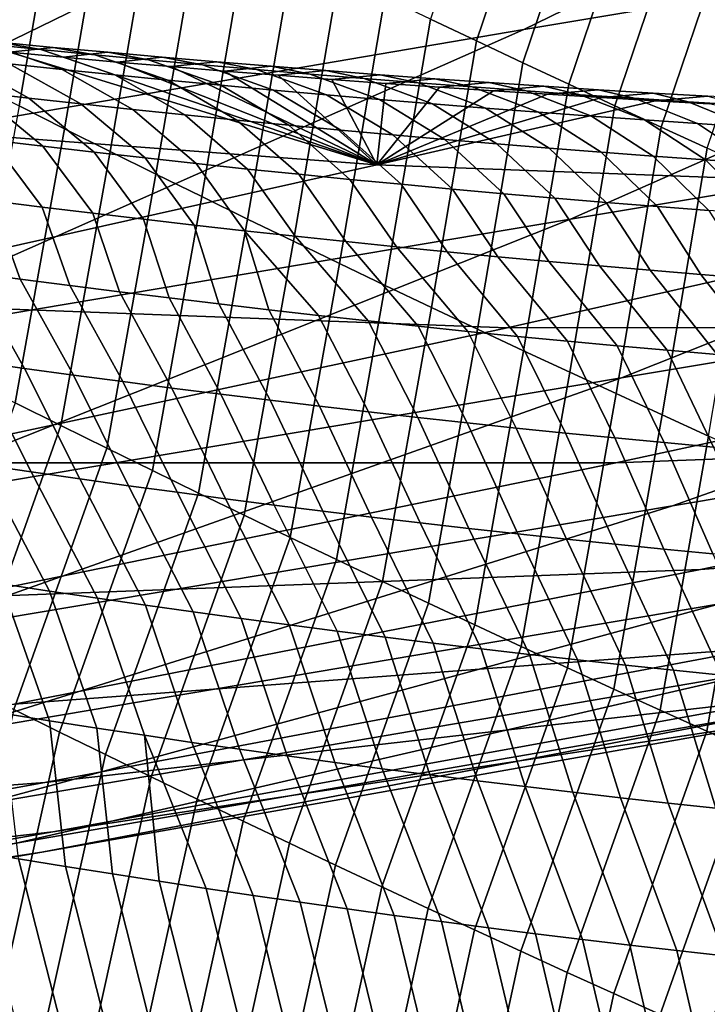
# Model space of a CAD drawing. Header units: metres. Extents: x -240 to 45, y -77 to 27.
# Tile 804 of 1056: x 13.817 to 14.649, y -25.258 to -24.067. Entities that reach past the tile are written whole.
import ezdxf

# ---------------------------------------------------------------- set-up
doc = ezdxf.new("R2010")
doc.units = ezdxf.units.M
doc.layers.add('solid_102011X2', color=7, linetype='CONTINUOUS')

msp = doc.modelspace()

# ---------------------------------------------------------------- linework, layer by layer
at = {"layer": 'solid_102011X2'}
for points in [[(16.201685, -23.508318, 18.24148), (15.349802, -23.924364, 18.444128), (14.42698, -24.078627, 14.25671), (15.284562, -23.65987, 14.05393)], [(15.284562, -23.65987, 14.05393), (14.42698, -24.078627, 14.25671), (13.516453, -24.233826, 10.08113), (14.380032, -23.812305, 9.87928)], [(14.314346, -24.065895, 122.12561), (14.369948, -24.092339, 122.138458), (14.467831, -23.802418, 122.374657), (14.412124, -23.776134, 122.362389)], [(16.279629, -23.77096, 22.644175), (15.418939, -24.151886, 22.849031), (14.483618, -24.307751, 18.650181), (15.349802, -23.924364, 18.444128)], [(14.369948, -24.092339, 122.138458), (14.425611, -24.118626, 122.151176), (14.523595, -23.828543, 122.386787), (14.467831, -23.802418, 122.374657)], [(14.380032, -23.812305, 9.87928), (13.516453, -24.233826, 10.08113), (12.623458, -24.390039, 5.916644), (13.493333, -23.965696, 5.716805)], [(13.761601, -24.143005, 121.788292), (13.816651, -24.170845, 121.802849), (13.871818, -23.848824, 122.018059), (13.816796, -23.821009, 122.004028)], [(14.425611, -24.118626, 122.151176), (14.481336, -24.144756, 122.163757), (14.579416, -23.854507, 122.398788), (14.523595, -23.828543, 122.386787)], [(13.816651, -24.170845, 121.802849), (13.871771, -24.198536, 121.817268), (13.926907, -23.876488, 122.03196), (13.871818, -23.848824, 122.018059)], [(14.481336, -24.144756, 122.163757), (14.53712, -24.170729, 122.176208), (14.635295, -23.880312, 122.41066), (14.579416, -23.854507, 122.398788)], [(13.871771, -24.198536, 121.817268), (13.92696, -24.226078, 121.831558), (13.98206, -23.904003, 122.045731), (13.926907, -23.876488, 122.03196)], [(14.53712, -24.170729, 122.176208), (14.592964, -24.196543, 122.188522), (14.691229, -23.905956, 122.422401), (14.635295, -23.880312, 122.41066)], [(13.92696, -24.226078, 121.831558), (13.982219, -24.253471, 121.845711), (14.037281, -23.931368, 122.059372), (13.98206, -23.904003, 122.045731)], [(14.592964, -24.196543, 122.188522), (14.648868, -24.222198, 122.200699), (14.747218, -23.931438, 122.434006), (14.691229, -23.905956, 122.422401)], [(15.349802, -23.924364, 18.444128), (14.483618, -24.307751, 18.650181), (13.555003, -24.464521, 14.462894), (14.42698, -24.078627, 14.25671)], [(13.982219, -24.253471, 121.845711), (14.037546, -24.280716, 121.859734), (14.092566, -23.95858, 122.072884), (14.037281, -23.931368, 122.059372)], [(14.037546, -24.280716, 121.859734), (14.092941, -24.30781, 121.873627), (14.147917, -23.98564, 122.086258), (14.092566, -23.95858, 122.072884)], [(14.092941, -24.30781, 121.873627), (14.148404, -24.334753, 121.887375), (14.20333, -24.012545, 122.09951), (14.147917, -23.98564, 122.086258)], [(16.355679, -23.996843, 27.060255), (15.487211, -24.342546, 27.265949), (14.545197, -24.499802, 23.056997), (15.418939, -24.151886, 22.849031)], [(14.148404, -24.334753, 121.887375), (14.203934, -24.361544, 121.900993), (14.258807, -24.039297, 122.112625), (14.20333, -24.012545, 122.09951)], [(14.203934, -24.361544, 121.900993), (14.259529, -24.388182, 121.914482), (14.314346, -24.065895, 122.12561), (14.258807, -24.039297, 122.112625)], [(14.259529, -24.388182, 121.914482), (14.31519, -24.414667, 121.927826), (14.369948, -24.092339, 122.138458), (14.314346, -24.065895, 122.12561)], [(14.42698, -24.078627, 14.25671), (13.555003, -24.464521, 14.462894), (12.638376, -24.62228, 10.286369), (13.516453, -24.233826, 10.08113)], [(13.792289, -24.093857, 74.157677), (13.842983, -24.102697, 74.535233), (13.777891, -24.096136, 74.547241), (13.726517, -24.087456, 74.169739)], [(13.805286, -24.106062, 73.817635), (13.740387, -24.099901, 73.833191), (13.365938, -24.176193, 71.796967), (14.249256, -24.242279, 71.649574)], [(13.712822, -24.089376, 74.559372), (13.777891, -24.096136, 74.547241), (13.868718, -24.126917, 74.916504), (13.804827, -24.120176, 74.928413)], [(13.792289, -24.093857, 74.157677), (13.740387, -24.099901, 73.833191), (13.805286, -24.106062, 73.817635), (13.858085, -24.100061, 74.145729)], [(13.777891, -24.096136, 74.547241), (13.842983, -24.102697, 74.535233), (13.932631, -24.133459, 74.904716), (13.868718, -24.126917, 74.916504)], [(13.858085, -24.100061, 74.145729), (13.908099, -24.109058, 74.523346), (13.842983, -24.102697, 74.535233), (13.792289, -24.093857, 74.157677)], [(13.858085, -24.100061, 74.145729), (13.805286, -24.106062, 73.817635), (13.870194, -24.112022, 73.802345), (13.923903, -24.106071, 74.133911)], [(13.923903, -24.106071, 74.133911), (13.973237, -24.115221, 74.511581), (13.908099, -24.109058, 74.523346), (13.858085, -24.100061, 74.145729)], [(14.31519, -24.414667, 121.927826), (14.370916, -24.440998, 121.941032), (14.425611, -24.118626, 122.151176), (14.369948, -24.092339, 122.138458)], [(13.677111, -24.106098, 74.952591), (13.740958, -24.113235, 74.940445), (13.828665, -24.161591, 75.308495), (13.765897, -24.154453, 75.32045)], [(13.870194, -24.112022, 73.802345), (13.805286, -24.106062, 73.817635), (14.249256, -24.242279, 71.649574)], [(13.842983, -24.102697, 74.535233), (13.908099, -24.109058, 74.523346), (13.996566, -24.139803, 74.893044), (13.932631, -24.133459, 74.904716)], [(13.923903, -24.106071, 74.133911), (13.870194, -24.112022, 73.802345), (13.935115, -24.117785, 73.787331), (13.989745, -24.111885, 74.122215)], [(13.935115, -24.117785, 73.787331), (13.870194, -24.112022, 73.802345), (14.249256, -24.242279, 71.649574)], [(13.908099, -24.109058, 74.523346), (13.973237, -24.115221, 74.511581), (14.060522, -24.145948, 74.881485), (13.996566, -24.139803, 74.893044)], [(13.989745, -24.111885, 74.122215), (14.038397, -24.121185, 74.499939), (13.973237, -24.115221, 74.511581), (13.923903, -24.106071, 74.133911)], [(13.989745, -24.111885, 74.122215), (13.935115, -24.117785, 73.787331), (14.000054, -24.123352, 73.772583), (14.055611, -24.117502, 74.110641)], [(14.055611, -24.117502, 74.110641), (14.10358, -24.126949, 74.488411), (14.038397, -24.121185, 74.499939), (13.989745, -24.111885, 74.122215)], [(13.740958, -24.113235, 74.940445), (13.804827, -24.120176, 74.928413), (13.891453, -24.168528, 75.296654), (13.828665, -24.161591, 75.308495)], [(13.804827, -24.120176, 74.928413), (13.868718, -24.126917, 74.916504), (13.954263, -24.175266, 75.284935), (13.891453, -24.168528, 75.296654)], [(14.000054, -24.123352, 73.772583), (13.935115, -24.117785, 73.787331), (14.249256, -24.242279, 71.649574)], [(13.973237, -24.115221, 74.511581), (14.038397, -24.121185, 74.499939), (14.124499, -24.151894, 74.870056), (14.060522, -24.145948, 74.881485)], [(14.055611, -24.117502, 74.110641), (14.000054, -24.123352, 73.772583), (14.065017, -24.128721, 73.758102), (14.121498, -24.122925, 74.09919)], [(14.065017, -24.128721, 73.758102), (14.000054, -24.123352, 73.772583), (14.249256, -24.242279, 71.649574)], [(14.038397, -24.121185, 74.499939), (14.10358, -24.126949, 74.488411), (14.188498, -24.157642, 74.858742), (14.124499, -24.151894, 74.870056)], [(14.121498, -24.122925, 74.09919), (14.168783, -24.132515, 74.477013), (14.10358, -24.126949, 74.488411), (14.055611, -24.117502, 74.110641)], [(14.121498, -24.122925, 74.09919), (14.065017, -24.128721, 73.758102), (14.130008, -24.133898, 73.743881), (14.187408, -24.128149, 74.08786)], [(14.187408, -24.128149, 74.08786), (14.23401, -24.13788, 74.465736), (14.168783, -24.132515, 74.477013), (14.121498, -24.122925, 74.09919)], [(14.370916, -24.440998, 121.941032), (14.426707, -24.467175, 121.954109), (14.481336, -24.144756, 122.163757), (14.425611, -24.118626, 122.151176)], [(13.868718, -24.126917, 74.916504), (13.932631, -24.133459, 74.904716), (14.017093, -24.181807, 75.273323), (13.954263, -24.175266, 75.284935)], [(13.932631, -24.133459, 74.904716), (13.996566, -24.139803, 74.893044), (14.079944, -24.188148, 75.261841), (14.017093, -24.181807, 75.273323)], [(14.130008, -24.133898, 73.743881), (14.065017, -24.128721, 73.758102), (14.249256, -24.242279, 71.649574)], [(14.10358, -24.126949, 74.488411), (14.168783, -24.132515, 74.477013), (14.252518, -24.163191, 74.847542), (14.188498, -24.157642, 74.858742)], [(14.187408, -24.128149, 74.08786), (14.130008, -24.133898, 73.743881), (14.195031, -24.138878, 73.729927), (14.253341, -24.133179, 74.076653)], [(14.195031, -24.138878, 73.729927), (14.130008, -24.133898, 73.743881), (14.249256, -24.242279, 71.649574)], [(14.168783, -24.132515, 74.477013), (14.23401, -24.13788, 74.465736), (14.316558, -24.168539, 74.836472), (14.252518, -24.163191, 74.847542)], [(14.253341, -24.133179, 74.076653), (14.299258, -24.143047, 74.454575), (14.23401, -24.13788, 74.465736), (14.187408, -24.128149, 74.08786)], [(14.253341, -24.133179, 74.076653), (14.195031, -24.138878, 73.729927), (14.260092, -24.143665, 73.716232), (14.319296, -24.138012, 74.065575)], [(14.319296, -24.138012, 74.065575), (14.364528, -24.148016, 74.443542), (14.299258, -24.143047, 74.454575), (14.253341, -24.133179, 74.076653)], [(13.765897, -24.154453, 75.32045), (13.845444, -24.219793, 75.687408), (13.783633, -24.212425, 75.699333), (13.703151, -24.14712, 75.33252)], [(13.996566, -24.139803, 74.893044), (14.060522, -24.145948, 74.881485), (14.142816, -24.19429, 75.250465), (14.079944, -24.188148, 75.261841)], [(14.060522, -24.145948, 74.881485), (14.124499, -24.151894, 74.870056), (14.205709, -24.200233, 75.239212), (14.142816, -24.19429, 75.250465)], [(14.260092, -24.143665, 73.716232), (14.195031, -24.138878, 73.729927), (14.249256, -24.242279, 71.649574)], [(14.23401, -24.13788, 74.465736), (14.299258, -24.143047, 74.454575), (14.380619, -24.173689, 74.825516), (14.316558, -24.168539, 74.836472)], [(14.325195, -24.148258, 73.702789), (14.260092, -24.143665, 73.716232), (14.249256, -24.242279, 71.649574)], [(14.390347, -24.152658, 73.689606), (14.325195, -24.148258, 73.702789), (14.249256, -24.242279, 71.649574)], [(14.319296, -24.138012, 74.065575), (14.260092, -24.143665, 73.716232), (14.325195, -24.148258, 73.702789), (14.385273, -24.142649, 74.054619)], [(14.299258, -24.143047, 74.454575), (14.364528, -24.148016, 74.443542), (14.444702, -24.17864, 74.814674), (14.380619, -24.173689, 74.825516)], [(14.385273, -24.142649, 74.054619), (14.42982, -24.152784, 74.432632), (14.364528, -24.148016, 74.443542), (14.319296, -24.138012, 74.065575)], [(14.385273, -24.142649, 74.054619), (14.325195, -24.148258, 73.702789), (14.390347, -24.152658, 73.689606), (14.451273, -24.147089, 74.043785)], [(14.364528, -24.148016, 74.443542), (14.42982, -24.152784, 74.432632), (14.508805, -24.183392, 74.803963), (14.444702, -24.17864, 74.814674)], [(14.451273, -24.147089, 74.043785), (14.495133, -24.157352, 74.421844), (14.42982, -24.152784, 74.432632), (14.385273, -24.142649, 74.054619)], [(14.451273, -24.147089, 74.043785), (14.390347, -24.152658, 73.689606), (14.455549, -24.156868, 73.676682), (14.517296, -24.151335, 74.033073)], [(14.426707, -24.467175, 121.954109), (14.482562, -24.493196, 121.967049), (14.53712, -24.170729, 122.176208), (14.481336, -24.144756, 122.163757)], [(14.517296, -24.151335, 74.033073), (14.560469, -24.161722, 74.411179), (14.495133, -24.157352, 74.421844), (14.451273, -24.147089, 74.043785)], [(15.418939, -24.151886, 22.849031), (14.545197, -24.499802, 23.056997), (13.604301, -24.657915, 18.859358), (14.483618, -24.307751, 18.650181)], [(13.828665, -24.161591, 75.308495), (13.907275, -24.226961, 75.675591), (13.845444, -24.219793, 75.687408), (13.765897, -24.154453, 75.32045)], [(14.124499, -24.151894, 74.870056), (14.188498, -24.157642, 74.858742), (14.26862, -24.205978, 75.228073), (14.205709, -24.200233, 75.239212)], [(14.188498, -24.157642, 74.858742), (14.252518, -24.163191, 74.847542), (14.331553, -24.211523, 75.217056), (14.26862, -24.205978, 75.228073)], [(14.455549, -24.156868, 73.676682), (14.390347, -24.152658, 73.689606), (14.249256, -24.242279, 71.649574)], [(14.520768, -24.160881, 73.664017), (14.455549, -24.156868, 73.676682), (14.249256, -24.242279, 71.649574)], [(14.42982, -24.152784, 74.432632), (14.495133, -24.157352, 74.421844), (14.572928, -24.187944, 74.793365), (14.508805, -24.183392, 74.803963)], [(14.517296, -24.151335, 74.033073), (14.455549, -24.156868, 73.676682), (14.520768, -24.160881, 73.664017), (14.583342, -24.155382, 74.022484)], [(14.495133, -24.157352, 74.421844), (14.560469, -24.161722, 74.411179), (14.637074, -24.192299, 74.78289), (14.572928, -24.187944, 74.793365)], [(14.583342, -24.155382, 74.022484), (14.625826, -24.165894, 74.400642), (14.560469, -24.161722, 74.411179), (14.517296, -24.151335, 74.033073)], [(14.583342, -24.155382, 74.022484), (14.520768, -24.160881, 73.664017), (14.585993, -24.164698, 73.651619), (14.649409, -24.159235, 74.012024)], [(14.649409, -24.159235, 74.012024), (14.691206, -24.169865, 74.390221), (14.625826, -24.165894, 74.400642), (14.583342, -24.155382, 74.022484)], [(14.649409, -24.159235, 74.012024), (14.585993, -24.164698, 73.651619), (14.651227, -24.168322, 73.639488), (14.715501, -24.162891, 74.001686)], [(13.756853, -24.502323, 121.603241), (13.812035, -24.530014, 121.618187), (13.871771, -24.198536, 121.817268), (13.816651, -24.170845, 121.802849)], [(13.891453, -24.168528, 75.296654), (13.969127, -24.233929, 75.663895), (13.907275, -24.226961, 75.675591), (13.828665, -24.161591, 75.308495)], [(13.954263, -24.175266, 75.284935), (14.030998, -24.240698, 75.652313), (13.969127, -24.233929, 75.663895), (13.891453, -24.168528, 75.296654)], [(14.585993, -24.164698, 73.651619), (14.520768, -24.160881, 73.664017), (14.249256, -24.242279, 71.649574)], [(14.651227, -24.168322, 73.639488), (14.585993, -24.164698, 73.651619), (14.249256, -24.242279, 71.649574), (15.134377, -24.275246, 71.501877)], [(14.252518, -24.163191, 74.847542), (14.316558, -24.168539, 74.836472), (14.394506, -24.216869, 75.206154), (14.331553, -24.211523, 75.217056)], [(14.316558, -24.168539, 74.836472), (14.380619, -24.173689, 74.825516), (14.457479, -24.222015, 75.195374), (14.394506, -24.216869, 75.206154)], [(14.482562, -24.493196, 121.967049), (14.53848, -24.51906, 121.979843), (14.592964, -24.196543, 122.188522), (14.53712, -24.170729, 122.176208)], [(14.560469, -24.161722, 74.411179), (14.625826, -24.165894, 74.400642), (14.70124, -24.196453, 74.772537), (14.637074, -24.192299, 74.78289)], [(14.625826, -24.165894, 74.400642), (14.691206, -24.169865, 74.390221), (14.765427, -24.200409, 74.762306), (14.70124, -24.196453, 74.772537)], [(14.249256, -24.242279, 71.649574), (13.365938, -24.176193, 71.796967), (12.62912, -24.339466, 67.577316), (13.517005, -24.406025, 67.421646)], [(14.017093, -24.181807, 75.273323), (14.09289, -24.247269, 75.640846), (14.030998, -24.240698, 75.652313), (13.954263, -24.175266, 75.284935)], [(14.079944, -24.188148, 75.261841), (14.154802, -24.253639, 75.629501), (14.09289, -24.247269, 75.640846), (14.017093, -24.181807, 75.273323)], [(14.380619, -24.173689, 74.825516), (14.444702, -24.17864, 74.814674), (14.520473, -24.226963, 75.184708), (14.457479, -24.222015, 75.195374)], [(14.444702, -24.17864, 74.814674), (14.508805, -24.183392, 74.803963), (14.583487, -24.23171, 75.174156), (14.520473, -24.226963, 75.184708)], [(14.508805, -24.183392, 74.803963), (14.572928, -24.187944, 74.793365), (14.64652, -24.236259, 75.163727), (14.583487, -24.23171, 75.174156)], [(14.142816, -24.19429, 75.250465), (14.216735, -24.259809, 75.618263), (14.154802, -24.253639, 75.629501), (14.079944, -24.188148, 75.261841)], [(14.205709, -24.200233, 75.239212), (14.278687, -24.265779, 75.607147), (14.216735, -24.259809, 75.618263), (14.142816, -24.19429, 75.250465)], [(14.572928, -24.187944, 74.793365), (14.637074, -24.192299, 74.78289), (14.709574, -24.240608, 75.153419), (14.64652, -24.236259, 75.163727)], [(16.425005, -24.186064, 31.486994), (15.549787, -24.496517, 31.692133), (14.60694, -24.654955, 27.474442), (15.487211, -24.342546, 27.265949)], [(14.637074, -24.192299, 74.78289), (14.70124, -24.196453, 74.772537), (14.772648, -24.244759, 75.143227), (14.709574, -24.240608, 75.153419)], [(13.783633, -24.212425, 75.699333), (13.844733, -24.29327, 76.066406), (13.783609, -24.285585, 76.0784), (13.721844, -24.204861, 75.71138)], [(13.812035, -24.530014, 121.618187), (13.867289, -24.557562, 121.632996), (13.92696, -24.226078, 121.831558), (13.871771, -24.198536, 121.817268)], [(14.26862, -24.205978, 75.228073), (14.340658, -24.271549, 75.596146), (14.278687, -24.265779, 75.607147), (14.205709, -24.200233, 75.239212)], [(14.331553, -24.211523, 75.217056), (14.40265, -24.277121, 75.585258), (14.340658, -24.271549, 75.596146), (14.26862, -24.205978, 75.228073)], [(14.53848, -24.51906, 121.979843), (14.59446, -24.544769, 121.9925), (14.648868, -24.222198, 122.200699), (14.592964, -24.196543, 122.188522)], [(13.845444, -24.219793, 75.687408), (13.905878, -24.300753, 76.054527), (13.844733, -24.29327, 76.066406), (13.783633, -24.212425, 75.699333)], [(13.907275, -24.226961, 75.675591), (13.967043, -24.308035, 76.042763), (13.905878, -24.300753, 76.054527), (13.845444, -24.219793, 75.687408)], [(14.394506, -24.216869, 75.206154), (14.464661, -24.282492, 75.574486), (14.40265, -24.277121, 75.585258), (14.331553, -24.211523, 75.217056)], [(14.457479, -24.222015, 75.195374), (14.526691, -24.287661, 75.563828), (14.464661, -24.282492, 75.574486), (14.394506, -24.216869, 75.206154)], [(13.867289, -24.557562, 121.632996), (13.922616, -24.584961, 121.647667), (13.982219, -24.253471, 121.845711), (13.92696, -24.226078, 121.831558)], [(13.969127, -24.233929, 75.663895), (14.028228, -24.315117, 76.03112), (13.967043, -24.308035, 76.042763), (13.907275, -24.226961, 75.675591)], [(14.520473, -24.226963, 75.184708), (14.588741, -24.292631, 75.553291), (14.526691, -24.287661, 75.563828), (14.457479, -24.222015, 75.195374)], [(14.583487, -24.23171, 75.174156), (14.650811, -24.297401, 75.54287), (14.588741, -24.292631, 75.553291), (14.520473, -24.226963, 75.184708)], [(14.64652, -24.236259, 75.163727), (14.7129, -24.301971, 75.53257), (14.650811, -24.297401, 75.54287), (14.583487, -24.23171, 75.174156)], [(14.59446, -24.544769, 121.9925), (14.650502, -24.570318, 122.005028), (14.704829, -24.247696, 122.212746), (14.648868, -24.222198, 122.200699)], [(15.134377, -24.275246, 71.501877), (14.249256, -24.242279, 71.649574), (13.517005, -24.406025, 67.421646), (14.406706, -24.43924, 67.265656)], [(14.030998, -24.240698, 75.652313), (14.089432, -24.321997, 76.019592), (14.028228, -24.315117, 76.03112), (13.969127, -24.233929, 75.663895)], [(14.09289, -24.247269, 75.640846), (14.150657, -24.328672, 76.008171), (14.089432, -24.321997, 76.019592), (14.030998, -24.240698, 75.652313)], [(14.709574, -24.240608, 75.153419), (14.775009, -24.306341, 75.522377), (14.7129, -24.301971, 75.53257), (14.64652, -24.236259, 75.163727)], [(13.922616, -24.584961, 121.647667), (13.978015, -24.612213, 121.662201), (14.037546, -24.280716, 121.859734), (13.982219, -24.253471, 121.845711)], [(14.154802, -24.253639, 75.629501), (14.211902, -24.33515, 75.996872), (14.150657, -24.328672, 76.008171), (14.09289, -24.247269, 75.640846)], [(14.216735, -24.259809, 75.618263), (14.273166, -24.341423, 75.985687), (14.211902, -24.33515, 75.996872), (14.154802, -24.253639, 75.629501)], [(14.278687, -24.265779, 75.607147), (14.33445, -24.347494, 75.974617), (14.273166, -24.341423, 75.985687), (14.216735, -24.259809, 75.618263)], [(14.340658, -24.271549, 75.596146), (14.395753, -24.353363, 75.963669), (14.33445, -24.347494, 75.974617), (14.278687, -24.265779, 75.607147)], [(13.783609, -24.285585, 76.0784), (13.818066, -24.380415, 76.446518), (13.758034, -24.372381, 76.458549), (13.722507, -24.277699, 76.090508)], [(14.40265, -24.277121, 75.585258), (14.457075, -24.359028, 75.952827), (14.395753, -24.353363, 75.963669), (14.340658, -24.271549, 75.596146)], [(14.464661, -24.282492, 75.574486), (14.518417, -24.364492, 75.942108), (14.457075, -24.359028, 75.952827), (14.40265, -24.277121, 75.585258)], [(16.020094, -24.275076, 71.35408), (15.134377, -24.275246, 71.501877), (14.406706, -24.43924, 67.265656), (15.297004, -24.439095, 67.109558)], [(13.844733, -24.29327, 76.066406), (13.878119, -24.388248, 76.434601), (13.818066, -24.380415, 76.446518), (13.783609, -24.285585, 76.0784)], [(13.978015, -24.612213, 121.662201), (14.033486, -24.639318, 121.676598), (14.092941, -24.30781, 121.873627), (14.037546, -24.280716, 121.859734)], [(14.526691, -24.287661, 75.563828), (14.579779, -24.369755, 75.931503), (14.518417, -24.364492, 75.942108), (14.464661, -24.282492, 75.574486)], [(14.588741, -24.292631, 75.553291), (14.64116, -24.374813, 75.921013), (14.579779, -24.369755, 75.931503), (14.526691, -24.287661, 75.563828)], [(13.905878, -24.300753, 76.054527), (13.938191, -24.395882, 76.422791), (13.878119, -24.388248, 76.434601), (13.844733, -24.29327, 76.066406)], [(13.967043, -24.308035, 76.042763), (13.998284, -24.403315, 76.411102), (13.938191, -24.395882, 76.422791), (13.905878, -24.300753, 76.054527)], [(14.650811, -24.297401, 75.54287), (14.702559, -24.379669, 75.910637), (14.64116, -24.374813, 75.921013), (14.588741, -24.292631, 75.553291)], [(14.483618, -24.307751, 18.650181), (13.604301, -24.657915, 18.859358), (12.669806, -24.816982, 14.672205), (13.555003, -24.464521, 14.462894)], [(14.028228, -24.315117, 76.03112), (14.058397, -24.410547, 76.399521), (13.998284, -24.403315, 76.411102), (13.967043, -24.308035, 76.042763)], [(14.089432, -24.321997, 76.019592), (14.118529, -24.417578, 76.388062), (14.058397, -24.410547, 76.399521), (14.028228, -24.315117, 76.03112)], [(14.033486, -24.639318, 121.676598), (14.089028, -24.666273, 121.690857), (14.148404, -24.334753, 121.887375), (14.092941, -24.30781, 121.873627)], [(14.089432, -24.321997, 76.019592), (14.150657, -24.328672, 76.008171), (14.238852, -24.431038, 76.365471), (14.17868, -24.424408, 76.376709)], [(14.089432, -24.321997, 76.019592), (14.17868, -24.424408, 76.376709), (14.118529, -24.417578, 76.388062)], [(14.089028, -24.666273, 121.690857), (14.144641, -24.693081, 121.704979), (14.203934, -24.361544, 121.900993), (14.148404, -24.334753, 121.887375)], [(14.150657, -24.328672, 76.008171), (14.211902, -24.33515, 75.996872), (14.299042, -24.437464, 76.354355), (14.238852, -24.431038, 76.365471)], [(14.211902, -24.33515, 75.996872), (14.273166, -24.341423, 75.985687), (14.359252, -24.443689, 76.343346), (14.299042, -24.437464, 76.354355)], [(15.487211, -24.342546, 27.265949), (14.60694, -24.654955, 27.474442), (13.659581, -24.814198, 23.26779), (14.545197, -24.499802, 23.056997)], [(14.273166, -24.341423, 75.985687), (14.33445, -24.347494, 75.974617), (14.41948, -24.449713, 76.332451), (14.359252, -24.443689, 76.343346)], [(14.33445, -24.347494, 75.974617), (14.395753, -24.353363, 75.963669), (14.479728, -24.455536, 76.321671), (14.41948, -24.449713, 76.332451)], [(14.144641, -24.693081, 121.704979), (14.200323, -24.719736, 121.718964), (14.259529, -24.388182, 121.914482), (14.203934, -24.361544, 121.900993)], [(14.395753, -24.353363, 75.963669), (14.457075, -24.359028, 75.952827), (14.539995, -24.461155, 76.311005), (14.479728, -24.455536, 76.321671)], [(14.457075, -24.359028, 75.952827), (14.518417, -24.364492, 75.942108), (14.600281, -24.466574, 76.300453), (14.539995, -24.461155, 76.311005)], [(13.758034, -24.372381, 76.458549), (13.823141, -24.488508, 76.815514), (13.763773, -24.480181, 76.827614), (13.698021, -24.364149, 76.470695)], [(13.818066, -24.380415, 76.446518), (13.882529, -24.496634, 76.80352), (13.823141, -24.488508, 76.815514), (13.758034, -24.372381, 76.458549)], [(14.518417, -24.364492, 75.942108), (14.579779, -24.369755, 75.931503), (14.660585, -24.47179, 76.290009), (14.600281, -24.466574, 76.300453)], [(14.579779, -24.369755, 75.931503), (14.64116, -24.374813, 75.921013), (14.720908, -24.476805, 76.279686), (14.660585, -24.47179, 76.290009)], [(13.878119, -24.388248, 76.434601), (13.941937, -24.504557, 76.791649), (13.882529, -24.496634, 76.80352), (13.818066, -24.380415, 76.446518)], [(14.64116, -24.374813, 75.921013), (14.702559, -24.379669, 75.910637), (14.781251, -24.481615, 76.269478), (14.720908, -24.476805, 76.279686)], [(13.938191, -24.395882, 76.422791), (14.001366, -24.512278, 76.779892), (13.941937, -24.504557, 76.791649), (13.878119, -24.388248, 76.434601)], [(13.998284, -24.403315, 76.411102), (14.060814, -24.519796, 76.768242), (14.001366, -24.512278, 76.779892), (13.938191, -24.395882, 76.422791)], [(14.200323, -24.719736, 121.718964), (14.256074, -24.746241, 121.732811), (14.31519, -24.414667, 121.927826), (14.259529, -24.388182, 121.914482)], [(14.406706, -24.43924, 67.265656), (13.517005, -24.406025, 67.421646), (12.749414, -24.569231, 63.200912), (13.643513, -24.602709, 63.036221)], [(14.058397, -24.410547, 76.399521), (14.120282, -24.527111, 76.756706), (14.060814, -24.519796, 76.768242), (13.998284, -24.403315, 76.411102)], [(16.186682, -24.405588, 66.953575), (15.297004, -24.439095, 67.109558), (14.538216, -24.6026, 62.871418), (15.432298, -24.568905, 62.70673)], [(14.118529, -24.417578, 76.388062), (14.17977, -24.534225, 76.745293), (14.120282, -24.527111, 76.756706), (14.058397, -24.410547, 76.399521)], [(14.17868, -24.424408, 76.376709), (14.239277, -24.541136, 76.733986), (14.17977, -24.534225, 76.745293), (14.118529, -24.417578, 76.388062)], [(14.256074, -24.746241, 121.732811), (14.311894, -24.772594, 121.746513), (14.370916, -24.440998, 121.941032), (14.31519, -24.414667, 121.927826)], [(14.238852, -24.431038, 76.365471), (14.298803, -24.547842, 76.722794), (14.239277, -24.541136, 76.733986), (14.17868, -24.424408, 76.376709)], [(14.299042, -24.437464, 76.354355), (14.358349, -24.554346, 76.711716), (14.298803, -24.547842, 76.722794), (14.238852, -24.431038, 76.365471)], [(15.297004, -24.439095, 67.109558), (14.406706, -24.43924, 67.265656), (13.643513, -24.602709, 63.036221), (14.538216, -24.6026, 62.871418)], [(14.359252, -24.443689, 76.343346), (14.417913, -24.560646, 76.70076), (14.358349, -24.554346, 76.711716), (14.299042, -24.437464, 76.354355)], [(14.311894, -24.772594, 121.746513), (14.367782, -24.798794, 121.760078), (14.426707, -24.467175, 121.954109), (14.370916, -24.440998, 121.941032)], [(14.41948, -24.449713, 76.332451), (14.477497, -24.566742, 76.689911), (14.417913, -24.560646, 76.70076), (14.359252, -24.443689, 76.343346)], [(14.479728, -24.455536, 76.321671), (14.5371, -24.572634, 76.679169), (14.477497, -24.566742, 76.689911), (14.41948, -24.449713, 76.332451)], [(14.539995, -24.461155, 76.311005), (14.596722, -24.578323, 76.668549), (14.5371, -24.572634, 76.679169), (14.479728, -24.455536, 76.321671)], [(14.367782, -24.798794, 121.760078), (14.423738, -24.824841, 121.773506), (14.482562, -24.493196, 121.967049), (14.426707, -24.467175, 121.954109)], [(14.600281, -24.466574, 76.300453), (14.656363, -24.583807, 76.658043), (14.596722, -24.578323, 76.668549), (14.539995, -24.461155, 76.311005)], [(14.660585, -24.47179, 76.290009), (14.716022, -24.589088, 76.647652), (14.656363, -24.583807, 76.658043), (14.600281, -24.466574, 76.300453)], [(13.763773, -24.480181, 76.827614), (13.831438, -24.613848, 77.178116), (13.772737, -24.605247, 77.190292), (13.704426, -24.471653, 76.839828)], [(13.823141, -24.488508, 76.815514), (13.890161, -24.622246, 77.166061), (13.831438, -24.613848, 77.178116), (13.763773, -24.480181, 76.827614)], [(13.882529, -24.496634, 76.80352), (13.948903, -24.63044, 77.154121), (13.890161, -24.622246, 77.166061), (13.823141, -24.488508, 76.815514)], [(14.423738, -24.824841, 121.773506), (14.479759, -24.850735, 121.786789), (14.53848, -24.51906, 121.979843), (14.482562, -24.493196, 121.967049)], [(14.545197, -24.499802, 23.056997), (13.659581, -24.814198, 23.26779), (12.713037, -24.974339, 19.071377), (13.604301, -24.657915, 18.859358)], [(15.549787, -24.496517, 31.692133), (14.664003, -24.773413, 31.89975), (13.716043, -24.933575, 27.685452), (14.60694, -24.654955, 27.474442)], [(13.941937, -24.504557, 76.791649), (14.007666, -24.63843, 77.142288), (13.948903, -24.63044, 77.154121), (13.882529, -24.496634, 76.80352)], [(14.001366, -24.512278, 76.779892), (14.066448, -24.646217, 77.130577), (14.007666, -24.63843, 77.142288), (13.941937, -24.504557, 76.791649)], [(16.324537, -24.501642, 62.542381), (15.432298, -24.568905, 62.70673), (14.640703, -24.731928, 58.466248), (15.537159, -24.664265, 58.292751)], [(14.060814, -24.519796, 76.768242), (14.125252, -24.653799, 77.11898), (14.066448, -24.646217, 77.130577), (14.001366, -24.512278, 76.779892)], [(14.120282, -24.527111, 76.756706), (14.184074, -24.661179, 77.107491), (14.125252, -24.653799, 77.11898), (14.060814, -24.519796, 76.768242)], [(14.17977, -24.534225, 76.745293), (14.242916, -24.668352, 77.096123), (14.184074, -24.661179, 77.107491), (14.120282, -24.527111, 76.756706)], [(14.479759, -24.850735, 121.786789), (14.535848, -24.876472, 121.799934), (14.59446, -24.544769, 121.9925), (14.53848, -24.51906, 121.979843)], [(13.69972, -24.846111, 121.421768), (13.754935, -24.873728, 121.437195), (13.867289, -24.557562, 121.632996), (13.812035, -24.530014, 121.618187)], [(14.239277, -24.541136, 76.733986), (14.301778, -24.675322, 77.084862), (14.242916, -24.668352, 77.096123), (14.17977, -24.534225, 76.745293)], [(14.298803, -24.547842, 76.722794), (14.36066, -24.682087, 77.073723), (14.301778, -24.675322, 77.084862), (14.239277, -24.541136, 76.733986)], [(14.358349, -24.554346, 76.711716), (14.41956, -24.688646, 77.062691), (14.36066, -24.682087, 77.073723), (14.298803, -24.547842, 76.722794)], [(14.535848, -24.876472, 121.799934), (14.592002, -24.902056, 121.812935), (14.650502, -24.570318, 122.005028), (14.59446, -24.544769, 121.9925)], [(13.754935, -24.873728, 121.437195), (13.810226, -24.901201, 121.452484), (13.922616, -24.584961, 121.647667), (13.867289, -24.557562, 121.632996)], [(14.417913, -24.560646, 76.70076), (14.47848, -24.695002, 77.051773), (14.41956, -24.688646, 77.062691), (14.358349, -24.554346, 76.711716)], [(14.477497, -24.566742, 76.689911), (14.537419, -24.701151, 77.040977), (14.47848, -24.695002, 77.051773), (14.417913, -24.560646, 76.70076)], [(15.432298, -24.568905, 62.70673), (14.538216, -24.6026, 62.871418), (13.742401, -24.765797, 58.640099), (14.640703, -24.731928, 58.466248)], [(14.5371, -24.572634, 76.679169), (14.596377, -24.707096, 77.030289), (14.537419, -24.701151, 77.040977), (14.477497, -24.566742, 76.689911)], [(14.596722, -24.578323, 76.668549), (14.655354, -24.712833, 77.019714), (14.596377, -24.707096, 77.030289), (14.5371, -24.572634, 76.679169)], [(14.592002, -24.902056, 121.812935), (14.648222, -24.927481, 121.82579), (14.706607, -24.595711, 122.01741), (14.650502, -24.570318, 122.005028)], [(13.810226, -24.901201, 121.452484), (13.865594, -24.928532, 121.467628), (13.978015, -24.612213, 121.662201), (13.922616, -24.584961, 121.647667)], [(14.656363, -24.583807, 76.658043), (14.714351, -24.718367, 77.009254), (14.655354, -24.712833, 77.019714), (14.596722, -24.578323, 76.668549)], [(13.714056, -24.596445, 77.202576), (13.772737, -24.605247, 77.190292), (13.853466, -24.757849, 77.531296), (13.795557, -24.749056, 77.543488)], [(14.648222, -24.927481, 121.82579), (14.704505, -24.952751, 121.838509), (14.762772, -24.620943, 122.029648), (14.706607, -24.595711, 122.01741)], [(14.538216, -24.6026, 62.871418), (13.643513, -24.602709, 63.036221), (12.843479, -24.765852, 58.814072), (13.742401, -24.765797, 58.640099)], [(13.772737, -24.605247, 77.190292), (13.831438, -24.613848, 77.178116), (13.911395, -24.766439, 77.519218), (13.853466, -24.757849, 77.531296)], [(13.865594, -24.928532, 121.467628), (13.921037, -24.955717, 121.482643), (14.033486, -24.639318, 121.676598), (13.978015, -24.612213, 121.662201)], [(15.601777, -24.613983, 36.124805), (14.711525, -24.855482, 36.330139), (13.768859, -25.016375, 32.109562), (14.664003, -24.773413, 31.89975)], [(13.831438, -24.613848, 77.178116), (13.890161, -24.622246, 77.166061), (13.969345, -24.774826, 77.507256), (13.911395, -24.766439, 77.519218)], [(13.890161, -24.622246, 77.166061), (13.948903, -24.63044, 77.154121), (14.027316, -24.78301, 77.495415), (13.969345, -24.774826, 77.507256)], [(13.948903, -24.63044, 77.154121), (14.007666, -24.63843, 77.142288), (14.085307, -24.790991, 77.483681), (14.027316, -24.78301, 77.495415)], [(13.921037, -24.955717, 121.482643), (13.976554, -24.982758, 121.497513), (14.089028, -24.666273, 121.690857), (14.033486, -24.639318, 121.676598)], [(14.007666, -24.63843, 77.142288), (14.066448, -24.646217, 77.130577), (14.143318, -24.798767, 77.472061), (14.085307, -24.790991, 77.483681)], [(14.066448, -24.646217, 77.130577), (14.125252, -24.653799, 77.11898), (14.201349, -24.806339, 77.460556), (14.143318, -24.798767, 77.472061)], [(14.60694, -24.654955, 27.474442), (13.716043, -24.933575, 27.685452), (12.763272, -25.094568, 23.481129), (13.659581, -24.814198, 23.26779)], [(14.125252, -24.653799, 77.11898), (14.184074, -24.661179, 77.107491), (14.2594, -24.813705, 77.449165), (14.201349, -24.806339, 77.460556)], [(15.537159, -24.664265, 58.292751), (14.640703, -24.731928, 58.466248), (13.810699, -24.894861, 54.233135), (14.711266, -24.826815, 54.050396)], [(13.976554, -24.982758, 121.497513), (14.032146, -25.009651, 121.512245), (14.144641, -24.693081, 121.704979), (14.089028, -24.666273, 121.690857)], [(14.184074, -24.661179, 77.107491), (14.242916, -24.668352, 77.096123), (14.317471, -24.820869, 77.437881), (14.2594, -24.813705, 77.449165)], [(14.242916, -24.668352, 77.096123), (14.301778, -24.675322, 77.084862), (14.375562, -24.827826, 77.42672), (14.317471, -24.820869, 77.437881)], [(14.301778, -24.675322, 77.084862), (14.36066, -24.682087, 77.073723), (14.433672, -24.834579, 77.415672), (14.375562, -24.827826, 77.42672)], [(14.36066, -24.682087, 77.073723), (14.41956, -24.688646, 77.062691), (14.491801, -24.841125, 77.404732), (14.433672, -24.834579, 77.415672)], [(15.638369, -24.69523, 40.561234), (14.744718, -24.901556, 40.762886), (13.813196, -25.063028, 36.537338), (14.711525, -24.855482, 36.330139)], [(14.032146, -25.009651, 121.512245), (14.087812, -25.0364, 121.526833), (14.200323, -24.719736, 121.718964), (14.144641, -24.693081, 121.704979)], [(14.41956, -24.688646, 77.062691), (14.47848, -24.695002, 77.051773), (14.549951, -24.847467, 77.393906), (14.491801, -24.841125, 77.404732)], [(14.47848, -24.695002, 77.051773), (14.537419, -24.701151, 77.040977), (14.608119, -24.853605, 77.383194), (14.549951, -24.847467, 77.393906)], [(14.537419, -24.701151, 77.040977), (14.596377, -24.707096, 77.030289), (14.666306, -24.859535, 77.372597), (14.608119, -24.853605, 77.383194)], [(14.596377, -24.707096, 77.030289), (14.655354, -24.712833, 77.019714), (14.724513, -24.865259, 77.362114), (14.666306, -24.859535, 77.372597)], [(14.087812, -25.0364, 121.526833), (14.143551, -25.062998, 121.541283), (14.256074, -24.746241, 121.732811), (14.200323, -24.719736, 121.718964)], [(14.640703, -24.731928, 58.466248), (13.742401, -24.765797, 58.640099), (12.908283, -24.928886, 54.416245), (13.810699, -24.894861, 54.233135)], [(15.608755, -24.724861, 53.868286), (14.711266, -24.826815, 54.050396), (13.847691, -24.989475, 49.816666), (14.749297, -24.886929, 49.625767)], [(13.795557, -24.749056, 77.543488), (13.8534, -24.914894, 77.881737), (13.795989, -24.905798, 77.894058), (13.737669, -24.740059, 77.555786)], [(15.65485, -24.740614, 44.998932), (14.758857, -24.911947, 45.195499), (13.844255, -25.073893, 40.96608), (14.744718, -24.901556, 40.762886)], [(13.853466, -24.757849, 77.531296), (13.910833, -24.923788, 77.86953), (13.8534, -24.914894, 77.881737), (13.795557, -24.749056, 77.543488)], [(15.64659, -24.75041, 49.435776), (14.749297, -24.886929, 49.625767), (13.857304, -25.049265, 45.393288), (14.758857, -24.911947, 45.195499)], [(14.143551, -25.062998, 121.541283), (14.199363, -25.089451, 121.555588), (14.311894, -24.772594, 121.746513), (14.256074, -24.746241, 121.732811)], [(13.911395, -24.766439, 77.519218), (13.968287, -24.932474, 77.857437), (13.910833, -24.923788, 77.86953), (13.853466, -24.757849, 77.531296)], [(13.969345, -24.774826, 77.507256), (14.025763, -24.940958, 77.845467), (13.968287, -24.932474, 77.857437), (13.911395, -24.766439, 77.519218)], [(14.664003, -24.773413, 31.89975), (13.768859, -25.016375, 32.109562), (12.815728, -25.178019, 27.898691), (13.716043, -24.933575, 27.685452)], [(14.027316, -24.78301, 77.495415), (14.08326, -24.949234, 77.833603), (14.025763, -24.940958, 77.845467), (13.969345, -24.774826, 77.507256)], [(14.199363, -25.089451, 121.555588), (14.255247, -25.115753, 121.569756), (14.367782, -24.798794, 121.760078), (14.311894, -24.772594, 121.746513)], [(14.085307, -24.790991, 77.483681), (14.140777, -24.957306, 77.821861), (14.08326, -24.949234, 77.833603), (14.027316, -24.78301, 77.495415)], [(14.143318, -24.798767, 77.472061), (14.198315, -24.965172, 77.810234), (14.140777, -24.957306, 77.821861), (14.085307, -24.790991, 77.483681)], [(14.201349, -24.806339, 77.460556), (14.255874, -24.97283, 77.798714), (14.198315, -24.965172, 77.810234), (14.143318, -24.798767, 77.472061)], [(14.255247, -25.115753, 121.569756), (14.311202, -25.141905, 121.583778), (14.423738, -24.824841, 121.773506), (14.367782, -24.798794, 121.760078)], [(14.2594, -24.813705, 77.449165), (14.313453, -24.980282, 77.787315), (14.255874, -24.97283, 77.798714), (14.201349, -24.806339, 77.460556)], [(14.317471, -24.820869, 77.437881), (14.371052, -24.987528, 77.776024), (14.313453, -24.980282, 77.787315), (14.2594, -24.813705, 77.449165)], [(14.711266, -24.826815, 54.050396), (13.810699, -24.894861, 54.233135), (12.943001, -25.057892, 50.008221), (13.847691, -24.989475, 49.816666)], [(14.311202, -25.141905, 121.583778), (14.367228, -25.167908, 121.597656), (14.479759, -24.850735, 121.786789), (14.423738, -24.824841, 121.773506)], [(14.375562, -24.827826, 77.42672), (14.428672, -24.994566, 77.764854), (14.371052, -24.987528, 77.776024), (14.317471, -24.820869, 77.437881)], [(14.433672, -24.834579, 77.415672), (14.486311, -25.001398, 77.753799), (14.428672, -24.994566, 77.764854), (14.375562, -24.827826, 77.42672)], [(14.491801, -24.841125, 77.404732), (14.543971, -25.008022, 77.742851), (14.486311, -25.001398, 77.753799), (14.433672, -24.834579, 77.415672)], [(14.367228, -25.167908, 121.597656), (14.423325, -25.193758, 121.611397), (14.535848, -24.876472, 121.799934), (14.479759, -24.850735, 121.786789)], [(14.549951, -24.847467, 77.393906), (14.60165, -25.014439, 77.732025), (14.543971, -25.008022, 77.742851), (14.491801, -24.841125, 77.404732)], [(14.608119, -24.853605, 77.383194), (14.659349, -25.020647, 77.721313), (14.60165, -25.014439, 77.732025), (14.549951, -24.847467, 77.393906)], [(14.711525, -24.855482, 36.330139), (13.813196, -25.063028, 36.537338), (12.865597, -25.225155, 32.321278), (13.768859, -25.016375, 32.109562)], [(14.666306, -24.859535, 77.372597), (14.717068, -25.026649, 77.710709), (14.659349, -25.020647, 77.721313), (14.608119, -24.853605, 77.383194)], [(14.749297, -24.886929, 49.625767), (13.847691, -24.989475, 49.816666), (12.951426, -25.152397, 45.592026), (13.857304, -25.049265, 45.393288)], [(14.423325, -25.193758, 121.611397), (14.47949, -25.219456, 121.624985), (14.592002, -24.902056, 121.812935), (14.535848, -24.876472, 121.799934)], [(14.744718, -24.901556, 40.762886), (13.844255, -25.073893, 40.96608), (12.908029, -25.236376, 36.746117), (13.813196, -25.063028, 36.537338)], [(13.73329, -25.245022, 121.284241), (13.788857, -25.272373, 121.299942), (13.865594, -24.928532, 121.467628), (13.810226, -24.901201, 121.452484)], [(13.8534, -24.914894, 77.881737), (13.872755, -25.091042, 78.219887), (13.816036, -25.081757, 78.232254), (13.795989, -24.905798, 77.894058)], [(14.47949, -25.219456, 121.624985), (14.535726, -25.245001, 121.638435), (14.648222, -24.927481, 121.82579), (14.592002, -24.902056, 121.812935)], [(14.758857, -24.911947, 45.195499), (13.857304, -25.049265, 45.393288), (12.938215, -25.212011, 41.170532), (13.844255, -25.073893, 40.96608)], [(13.910833, -24.923788, 77.86953), (13.929497, -25.100121, 78.207626), (13.872755, -25.091042, 78.219887), (13.8534, -24.914894, 77.881737)], [(13.788857, -25.272373, 121.299942), (13.844504, -25.299583, 121.315506), (13.921037, -24.955717, 121.482643), (13.865594, -24.928532, 121.467628)], [(13.968287, -24.932474, 77.857437), (13.98626, -25.108995, 78.19548), (13.929497, -25.100121, 78.207626), (13.910833, -24.923788, 77.86953)], [(13.968287, -24.932474, 77.857437), (14.025763, -24.940958, 77.845467), (14.099853, -25.126125, 78.171547), (14.043045, -25.117662, 78.183456)], [(13.968287, -24.932474, 77.857437), (14.043045, -25.117662, 78.183456), (13.98626, -25.108995, 78.19548)], [(14.535726, -25.245001, 121.638435), (14.59203, -25.270391, 121.651741), (14.704505, -24.952751, 121.838509), (14.648222, -24.927481, 121.82579)], [(14.025763, -24.940958, 77.845467), (14.08326, -24.949234, 77.833603), (14.156681, -25.134384, 78.159752), (14.099853, -25.126125, 78.171547)], [(13.844504, -25.299583, 121.315506), (13.90023, -25.326651, 121.330925), (13.976554, -24.982758, 121.497513), (13.921037, -24.955717, 121.482643)], [(14.08326, -24.949234, 77.833603), (14.140777, -24.957306, 77.821861), (14.213531, -25.142435, 78.148064), (14.156681, -25.134384, 78.159752)], [(14.140777, -24.957306, 77.821861), (14.198315, -24.965172, 77.810234), (14.270402, -25.15028, 78.136497), (14.213531, -25.142435, 78.148064)], [(14.59203, -25.270391, 121.651741), (14.648401, -25.295628, 121.664894), (14.760853, -24.977861, 121.851082), (14.704505, -24.952751, 121.838509)], [(14.198315, -24.965172, 77.810234), (14.255874, -24.97283, 77.798714), (14.327294, -25.157919, 78.125046), (14.270402, -25.15028, 78.136497)], [(14.255874, -24.97283, 77.798714), (14.313453, -24.980282, 77.787315), (14.384208, -25.165352, 78.113708), (14.327294, -25.157919, 78.125046)], [(14.313453, -24.980282, 77.787315), (14.371052, -24.987528, 77.776024), (14.441142, -25.172575, 78.102486), (14.384208, -25.165352, 78.113708)], [(14.648401, -25.295628, 121.664894), (14.704841, -25.320709, 121.67791), (14.817264, -25.002813, 121.863518), (14.760853, -24.977861, 121.851082)], [(13.847691, -24.989475, 49.816666), (12.943001, -25.057892, 50.008221), (12.042459, -25.221178, 45.791439), (12.951426, -25.152397, 45.592026)], [(13.90023, -25.326651, 121.330925), (13.956036, -25.353573, 121.346207), (14.032146, -25.009651, 121.512245), (13.976554, -24.982758, 121.497513)], [(14.371052, -24.987528, 77.776024), (14.428672, -24.994566, 77.764854), (14.498096, -25.179594, 78.091385), (14.441142, -25.172575, 78.102486)], [(14.428672, -24.994566, 77.764854), (14.486311, -25.001398, 77.753799), (14.555071, -25.186403, 78.080391), (14.498096, -25.179594, 78.091385)], [(14.486311, -25.001398, 77.753799), (14.543971, -25.008022, 77.742851), (14.612066, -25.193007, 78.069511), (14.555071, -25.186403, 78.080391)], [(13.956036, -25.353573, 121.346207), (14.011918, -25.380352, 121.361343), (14.087812, -25.0364, 121.526833), (14.032146, -25.009651, 121.512245)], [(14.543971, -25.008022, 77.742851), (14.60165, -25.014439, 77.732025), (14.669083, -25.1994, 78.058746), (14.612066, -25.193007, 78.069511)], [(14.60165, -25.014439, 77.732025), (14.659349, -25.020647, 77.721313), (14.726118, -25.205587, 78.048096), (14.669083, -25.1994, 78.058746)], [(14.011918, -25.380352, 121.361343), (14.067878, -25.406984, 121.376328), (14.143551, -25.062998, 121.541283), (14.087812, -25.0364, 121.526833)], [(13.857304, -25.049265, 45.393288), (12.951426, -25.152397, 45.592026), (12.027839, -25.315727, 41.375961), (12.938215, -25.212011, 41.170532)], [(14.067878, -25.406984, 121.376328), (14.123914, -25.433472, 121.391174), (14.199363, -25.089451, 121.555588), (14.143551, -25.062998, 121.541283)], [(13.844255, -25.073893, 40.96608), (12.938215, -25.212011, 41.170532), (11.997264, -25.375299, 36.956184), (12.908029, -25.236376, 36.746117)], [(13.816036, -25.081757, 78.232254), (13.86655, -25.278755, 78.554688), (13.810201, -25.269156, 78.567238), (13.759338, -25.072268, 78.244743)], [(13.872755, -25.091042, 78.219887), (13.922924, -25.288149, 78.542252), (13.86655, -25.278755, 78.554688), (13.816036, -25.081757, 78.232254)], [(14.123914, -25.433472, 121.391174), (14.180026, -25.459814, 121.405876), (14.255247, -25.115753, 121.569756), (14.199363, -25.089451, 121.555588)], [(13.929497, -25.100121, 78.207626), (13.979321, -25.297335, 78.52993), (13.922924, -25.288149, 78.542252), (13.872755, -25.091042, 78.219887)], [(13.98626, -25.108995, 78.19548), (14.035741, -25.306314, 78.517723), (13.979321, -25.297335, 78.52993), (13.929497, -25.100121, 78.207626)], [(14.043045, -25.117662, 78.183456), (14.092183, -25.315084, 78.505638), (14.035741, -25.306314, 78.517723), (13.98626, -25.108995, 78.19548)], [(14.099853, -25.126125, 78.171547), (14.148648, -25.323648, 78.493668), (14.092183, -25.315084, 78.505638), (14.043045, -25.117662, 78.183456)], [(14.180026, -25.459814, 121.405876), (14.236214, -25.486006, 121.420425), (14.311202, -25.141905, 121.583778), (14.255247, -25.115753, 121.569756)], [(14.156681, -25.134384, 78.159752), (14.205136, -25.332005, 78.481819), (14.148648, -25.323648, 78.493668), (14.099853, -25.126125, 78.171547)], [(14.213531, -25.142435, 78.148064), (14.261646, -25.340153, 78.470078), (14.205136, -25.332005, 78.481819), (14.156681, -25.134384, 78.159752)], [(14.270402, -25.15028, 78.136497), (14.318179, -25.348093, 78.458458), (14.261646, -25.340153, 78.470078), (14.213531, -25.142435, 78.148064)], [(14.236214, -25.486006, 121.420425), (14.292477, -25.512051, 121.434837), (14.367228, -25.167908, 121.597656), (14.311202, -25.141905, 121.583778)], [(14.327294, -25.157919, 78.125046), (14.374733, -25.355824, 78.446953), (14.318179, -25.348093, 78.458458), (14.270402, -25.15028, 78.136497)], [(14.384208, -25.165352, 78.113708), (14.43131, -25.363344, 78.43557), (14.374733, -25.355824, 78.446953), (14.327294, -25.157919, 78.125046)], [(14.292477, -25.512051, 121.434837), (14.348813, -25.537947, 121.449097), (14.423325, -25.193758, 121.611397), (14.367228, -25.167908, 121.597656)], [(14.441142, -25.172575, 78.102486), (14.487907, -25.370657, 78.424294), (14.43131, -25.363344, 78.43557), (14.384208, -25.165352, 78.113708)], [(14.498096, -25.179594, 78.091385), (14.544526, -25.37776, 78.413139), (14.487907, -25.370657, 78.424294), (14.441142, -25.172575, 78.102486)], [(14.555071, -25.186403, 78.080391), (14.601167, -25.384653, 78.4021), (14.544526, -25.37776, 78.413139), (14.498096, -25.179594, 78.091385)], [(14.348813, -25.537947, 121.449097), (14.405224, -25.563692, 121.463211), (14.47949, -25.219456, 121.624985), (14.423325, -25.193758, 121.611397)], [(14.612066, -25.193007, 78.069511), (14.657828, -25.391336, 78.391174), (14.601167, -25.384653, 78.4021), (14.555071, -25.186403, 78.080391)], [(14.669083, -25.1994, 78.058746), (14.714512, -25.39781, 78.380371), (14.657828, -25.391336, 78.391174), (14.612066, -25.193007, 78.069511)], [(14.405224, -25.563692, 121.463211), (14.461708, -25.589285, 121.477173), (14.535726, -25.245001, 121.638435), (14.47949, -25.219456, 121.624985)], [(14.461708, -25.589285, 121.477173), (14.518265, -25.614729, 121.49099), (14.59203, -25.270391, 121.651741), (14.535726, -25.245001, 121.638435)]]:
    msp.add_3dface(points, dxfattribs=at)

doc.saveas('drawing.dxf')
